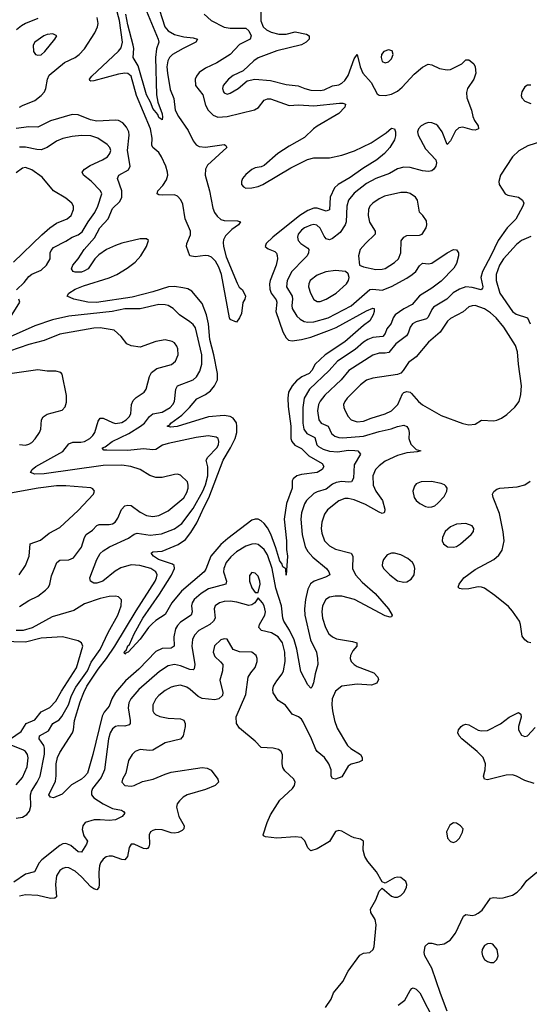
# Model space of a CAD drawing. Header units: inches. Extents: x 1449094 to 1618372, y 389908 to 534307.
# Tile 485 of 494: x 1605352 to 1608639, y 510896 to 517255. Entities that reach past the tile are written whole.
import ezdxf

# ---------------------------------------------------------------- set-up
doc = ezdxf.new("R2010")
doc.units = ezdxf.units.IN
doc.header["$MEASUREMENT"] = 0
doc.layers.add('B6501', color=7, linetype='Continuous')

msp = doc.modelspace()

# ---------------------------------------------------------------- linework, layer by layer
at = {"layer": 'B6501', "color": 5}
for points, elevation in [([(1606236.8, 517370), (1606289, 517209), (1606310, 517183.6), (1606350, 517160.4), (1606410, 517143.6), (1606470, 517138.8), (1606498.5, 517130), (1606487.6, 517110), (1606405.6, 517070), (1606338, 517030), (1606318.1, 517010), (1606307.8, 516990), (1606301.6, 516950), (1606304.7, 516910), (1606323.5, 516803.5), (1606345.7, 516745.7), (1606355.7, 516670), (1606376.3, 516630), (1606439.8, 516539.8), (1606470, 516472), (1606490, 516447.5), (1606510, 516435.4), (1606550, 516431.1), (1606670, 516448.7), (1606682.4, 516442.4), (1606687.2, 516430), (1606563.8, 516316.2), (1606550.6, 516290), (1606548, 516252), (1606575.8, 516150), (1606597.7, 516037.7), (1606609.1, 516009.1), (1606625.4, 515985.4), (1606650, 515965.7), (1606670, 515958.8), (1606756.7, 515956.7), (1606775.8, 515950), (1606762.8, 515930), (1606720.8, 515899.2), (1606680.5, 515859.5), (1606666.9, 515833.1), (1606664.8, 515815.2), (1606666.9, 515790), (1606684.1, 515724.1), (1606753.8, 515553.9), (1606768, 515528), (1606790.2, 515510), (1606808.2, 515470), (1606804.9, 515450), (1606792.3, 515427.7), (1606782, 515358), (1606770, 515328.7), (1606750, 515302), (1606710, 515318), (1606705.1, 515330), (1606653.5, 515610), (1606636.5, 515656.5), (1606615.9, 515695.9), (1606590, 515721.8), (1606570, 515729.9), (1606547.5, 515732.5), (1606483.3, 515723.3), (1606449.5, 515730), (1606428.4, 515790), (1606429.8, 515810), (1606454.5, 515865.5), (1606454.1, 515890), (1606419.9, 515970), (1606403.3, 516063.3), (1606391.6, 516091.6), (1606370, 516115.6), (1606350, 516123.2), (1606270, 516121), (1606250, 516123.5), (1606238.7, 516130), (1606243.8, 516150), (1606275.5, 516184.5), (1606298.6, 516221.4), (1606306.5, 516250), (1606306.2, 516270), (1606294.7, 516310), (1606267.7, 516370), (1606250, 516397.2), (1606211.3, 516430), (1606205.2, 516445.2), (1606207.3, 516490), (1606194.9, 516550), (1606105.9, 516765.9), (1606070, 516889.8), (1606050, 516907.8), (1606030, 516910.8), (1605990, 516904.2), (1605830, 516860.2), (1605810, 516858.9), (1605803.5, 516863.5), (1605802, 516870), (1605816.5, 516890), (1605990, 517051.4), (1606006.1, 517073.9), (1606014.5, 517110), (1605995.8, 517250), (1605974.5, 517330)], 380), ([(1606138.7, 517390), (1606245, 517130), (1606249, 517110), (1606233.9, 517066.1), (1606228.1, 517010), (1606235, 516770), (1606242.3, 516722.3), (1606271.8, 516648.2), (1606274.2, 516625.8), (1606270, 516609), (1606250, 516622.7), (1606242.3, 516642.3), (1606210, 516681.3), (1606197.5, 516717.5), (1606169.9, 516770), (1606116.6, 516956.6), (1606084.8, 517010), (1606087.9, 517070), (1606084.3, 517090), (1606050, 517220.9), (1606037.6, 517290)], 360), ([(1606908, 517348), (1606906.9, 517246.9), (1606923.3, 517210), (1606943.5, 517190), (1606973.9, 517173.9), (1607022.6, 517162.6), (1607070, 517160.6), (1607130, 517176.6), (1607201.3, 517161.3), (1607219.5, 517150), (1607218.5, 517130), (1607200.8, 517110), (1607170, 517092.2), (1607010, 517054.9), (1606890, 517008.7), (1606863.1, 516990), (1606794.4, 516925.6), (1606730, 516893.7), (1606698, 516870), (1606664.6, 516830), (1606661.1, 516810), (1606665.7, 516790), (1606670, 516783), (1606690, 516773.7), (1606710, 516779.6), (1606761.6, 516810), (1606819.4, 516860.6), (1606868.3, 516871.7), (1606970, 516862), (1607070, 516836.6), (1607148.8, 516828.8), (1607190.4, 516810), (1607230, 516800.1), (1607290, 516798.2), (1607317, 516803), (1607370, 516827.4), (1607410, 516835), (1607430, 516844.8), (1607450, 516862.7), (1607470, 516894), (1607510, 517002), (1607530, 517030.7), (1607547.6, 516950), (1607565, 516910), (1607618.6, 516850), (1607657.4, 516777.4), (1607670, 516767.2), (1607710, 516765.8), (1607750, 516774), (1607790, 516794), (1607820.3, 516819.7), (1607895.8, 516904.2), (1607950, 516947.6), (1607987.5, 516967.5), (1608010, 516963.8), (1608059.6, 516939.6), (1608110, 516931.4), (1608130, 516934.3), (1608205.2, 516970), (1608230, 516996.3), (1608250, 516994.9), (1608257.3, 516990), (1608280.5, 516970), (1608290, 516951), (1608293.4, 516910), (1608282, 516870), (1608241.5, 516810), (1608235.1, 516784.9), (1608236.8, 516750), (1608267.1, 516670), (1608274.3, 516630), (1608285, 516605), (1608308.7, 516570), (1608312.7, 516550), (1608290, 516541.7), (1608270, 516543.5), (1608210, 516561.5), (1608184.3, 516555.7), (1608163.2, 516536.8), (1608130, 516473.2), (1608110, 516449.2), (1608076.8, 516530), (1608050, 516569.7), (1608038.4, 516578.4), (1608010, 516589.8), (1607990, 516590.6), (1607970, 516585.5), (1607942.3, 516570), (1607925, 516550), (1607919.2, 516530), (1607921.6, 516510), (1607970, 516421.5), (1608036.4, 516350), (1608040.3, 516330), (1608035.6, 516310), (1608023.1, 516290), (1608010, 516278.5), (1607990, 516273.8), (1607950, 516279.8), (1607870, 516301.5), (1607830, 516303.7), (1607790, 516291.6), (1607738.4, 516261.6), (1607650, 516229.2), (1607590, 516197.6), (1607510, 516135.7), (1607473, 516090), (1607461.4, 516050), (1607458.2, 515950), (1607451.9, 515930), (1607418.7, 515881.3), (1607370, 515841.4), (1607350, 515833.8), (1607330, 515840.9), (1607316.9, 515856.9), (1607290, 515908.5), (1607267.9, 515927.9), (1607250, 515931.6), (1607230, 515927.9), (1607190, 515910.4), (1607170, 515895.6), (1607148.6, 515870), (1607143.5, 515850), (1607147.5, 515830), (1607166.5, 515810), (1607210, 515780.4), (1607217.4, 515770), (1607214.9, 515750), (1607206, 515730), (1607188.1, 515710), (1607106.7, 515630), (1607078.1, 515570), (1607072.9, 515530), (1607109.5, 515470), (1607111.7, 515450), (1607106.6, 515410), (1607110.1, 515390.1), (1607140.7, 515340.7), (1607160.6, 515320.6), (1607187, 515307), (1607210, 515302.2), (1607250, 515304.6), (1607340.9, 515330), (1607490, 515407.5), (1607610, 515512.2), (1607630, 515515.9), (1607690, 515508.9), (1607750, 515531), (1607850, 515586.2), (1607882.9, 515610), (1607907.1, 515630), (1607930, 515664.6), (1607950, 515683.2), (1607990, 515679.4), (1608010, 515683), (1608110, 515749.2), (1608150, 515770.2), (1608170, 515768.5), (1608182.8, 515750), (1608183.2, 515730), (1608170, 515681.2), (1608151.7, 515650), (1608070, 515567.3), (1608010, 515520.9), (1607930, 515472.7), (1607884.2, 515415.8), (1607830, 515388.6), (1607774.8, 515350), (1607761.4, 515330), (1607747.2, 515292.8), (1607721.2, 515258.8), (1607710, 515228.7), (1607694, 515210), (1607630, 515203.2), (1607596.9, 515190), (1607570, 515172.3), (1607515.5, 515124.5), (1607401.7, 515050), (1607347.5, 514990), (1607221.4, 514870), (1607186.4, 514810), (1607177.4, 514750), (1607178.3, 514650), (1607184.8, 514610), (1607203.3, 514583.3), (1607256.4, 514556.4), (1607269.6, 514510), (1607279.5, 514499.5), (1607310, 514481.1), (1607350, 514469.3), (1607405, 514465), (1607470, 514475.1), (1607513.7, 514473.7), (1607533, 514470), (1607550.2, 514450), (1607510, 514379.6), (1607505.4, 514294.6), (1607493.1, 514270), (1607472.6, 514267.4), (1607430, 514272.2), (1607393.4, 514266.6), (1607370, 514254.5), (1607330, 514223.9), (1607270, 514207), (1607250, 514196), (1607202.7, 514150), (1607190, 514128.2), (1607168.9, 514070), (1607165.3, 514030), (1607174.7, 513930), (1607192.6, 513850), (1607210, 513821.1), (1607243.3, 513783.3), (1607330.3, 513710), (1607347, 513690), (1607352, 513670), (1607325.6, 513654.4), (1607250.6, 513629.4), (1607227.2, 513612.8), (1607210, 513578.4), (1607194.7, 513510), (1607189, 513451), (1607190.7, 513409.3), (1607227.2, 513250), (1607266.5, 513170), (1607272.1, 513130), (1607274.7, 513090), (1607258, 513030), (1607248.2, 512971.8), (1607235.5, 512944.5), (1607230, 512938.4), (1607210, 512958.9), (1607165.1, 513045.1), (1607138.8, 513190), (1607122.3, 513250), (1607093.5, 513313.5), (1607056.6, 513370), (1607048.7, 513390), (1607041.9, 513470), (1607004.7, 513584.7), (1606979.6, 513710), (1606950, 513799.8), (1606930, 513834.3), (1606890, 513865), (1606870, 513869.2), (1606850, 513867.2), (1606810, 513854.3), (1606750, 513818.8), (1606713.2, 513786.8), (1606682.8, 513750), (1606668.2, 513711.8), (1606667.2, 513690), (1606687, 513630), (1606682.3, 513610), (1606570, 513578.8), (1606522.2, 513550), (1606477.7, 513510), (1606464.8, 513490), (1606459.8, 513470), (1606464.2, 513430), (1606457.1, 513410), (1606390, 513364.5), (1606370, 513343.8), (1606357.7, 513322.3), (1606346.9, 513270), (1606349.1, 513210), (1606330, 513196.2), (1606270, 513194.3), (1606230, 513175.8), (1606120, 513060), (1606034.8, 512985.2), (1605969.5, 512910), (1605945.3, 512870), (1605930, 512822), (1605896.8, 512783.2), (1605883.4, 512756.6), (1605824.4, 512510), (1605789, 512390), (1605770, 512366.6), (1605750, 512351.1), (1605687.1, 512312.9), (1605626.6, 512253.4), (1605570, 512229.3), (1605550, 512233.2), (1605540.7, 512250), (1605582.4, 512337.6), (1605587.3, 512372.7), (1605587.9, 512450), (1605596.6, 512490), (1605610, 512522.6), (1605693.3, 512650), (1605699.8, 512670), (1605705, 512730), (1605741.6, 512850), (1605765.9, 512910), (1605785.9, 512950), (1605858.5, 513061.5), (1605912.9, 513130), (1605966.5, 513210), (1606102.7, 513437.3), (1606226.4, 513630), (1606234.9, 513650), (1606238.1, 513670), (1606229.8, 513690), (1606198, 513710), (1606126, 513730), (1606070, 513733.5), (1606004, 513716), (1605966.9, 513693.1), (1605887.2, 513630), (1605850, 513615.1), (1605830, 513615.8), (1605809.5, 513630), (1605804.2, 513650), (1605849.8, 513769.8), (1605870, 513808.1), (1605890, 513824.8), (1605930.9, 513850), (1606054, 513906), (1606090, 513932.4), (1606110, 513939.8), (1606193.9, 513926), (1606265.9, 513934.1), (1606350, 513967.6), (1606397.9, 514002.1), (1606470, 514098.6), (1606532.7, 514210), (1606550, 514250.2), (1606566.3, 514310), (1606566.6, 514366.6), (1606554.8, 514410), (1606565.5, 514430), (1606622.7, 514490), (1606633.7, 514510), (1606637.3, 514530), (1606633.1, 514550), (1606619.3, 514559.3), (1606567.2, 514567.2), (1606490, 514557.2), (1606310, 514518.5), (1606273.4, 514506.6), (1606230, 514479.3), (1606210, 514476.2), (1606150, 514482.8), (1606050, 514473), (1605914.7, 514474.7), (1605895.5, 514475.5), (1605885.6, 514485.6), (1605886, 514490), (1605902.9, 514497.1), (1605948.2, 514530), (1606056.8, 514583.2), (1606131.7, 514630), (1606157.1, 514650), (1606190, 514692.7), (1606210, 514708.8), (1606270, 514720.7), (1606322.2, 514750), (1606340.2, 514770), (1606350.6, 514790), (1606358.6, 514870), (1606369.8, 514890), (1606470.7, 514929.3), (1606492, 514948), (1606513.9, 514986.1), (1606527, 515030), (1606527.3, 515090), (1606485.1, 515265.1), (1606470, 515286.8), (1606450, 515304.6), (1606383, 515350), (1606341.1, 515390), (1606310, 515408.9), (1606290, 515414.5), (1606250, 515415.7), (1606130, 515387.3), (1606030, 515388.1), (1605949, 515371), (1605670, 515340.2), (1605563.7, 515316.3), (1605450, 515279), (1605290, 515207.3)], 440), ([(1606541, 517290), (1606586.3, 517250), (1606670, 517206), (1606710, 517200.9), (1606810, 517200.5), (1606830, 517182.2), (1606846, 517150), (1606839.6, 517130), (1606770, 517094.8), (1606710.7, 517029.3), (1606624.5, 516975.5), (1606550, 516941.9), (1606510, 516913.3), (1606492.1, 516890), (1606484.2, 516870), (1606486.9, 516830), (1606532.9, 516770), (1606550, 516703.7), (1606567.5, 516670), (1606599.2, 516639.3), (1606630, 516625.5), (1606690, 516629.6), (1606866.4, 516673.6), (1606891.5, 516688.5), (1606930, 516734.6), (1606950, 516744.5), (1606970, 516743.6), (1607090, 516700.1), (1607150, 516704.3), (1607250, 516699.4), (1607415.5, 516715.5), (1607435.8, 516715.8), (1607454.4, 516710), (1607450.3, 516690), (1607411.3, 516650), (1607270, 516567.2), (1607246.3, 516550), (1607190, 516494.6), (1607090, 516439.4), (1607017.8, 516390), (1606930, 516312.6), (1606910, 516304.4), (1606870, 516298.2), (1606850, 516288.4), (1606810, 516254.3), (1606790.3, 516230), (1606783.6, 516210), (1606783.1, 516190), (1606794.9, 516174.9), (1606810, 516167.2), (1606848.4, 516168.4), (1606890, 516178.8), (1606919.6, 516190), (1607100.7, 516299.3), (1607208.3, 516351.7), (1607250, 516363.3), (1607350, 516363.9), (1607430, 516380.1), (1607511.9, 516408.1), (1607619.3, 516460.7), (1607716.4, 516523.6), (1607750, 516554.4), (1607770, 516551), (1607775.3, 516530), (1607775.9, 516504.1), (1607770, 516479.3), (1607740.3, 516430), (1607705.8, 516390), (1607656.2, 516350), (1607565.4, 516294.6), (1607483.7, 516236.4), (1607405.4, 516190), (1607382.8, 516170), (1607354.7, 516110), (1607350, 516027.8), (1607330, 516019.4), (1607270, 516039), (1607250, 516038.2), (1607210, 516023.4), (1607159.5, 515990), (1606984.5, 515850), (1606941.1, 515810), (1606934.4, 515790), (1606954.4, 515774.4), (1606997.8, 515757.8), (1607007.8, 515747.8), (1607012.9, 515732.9), (1607014.1, 515710), (1607005.9, 515670), (1606968, 515570), (1606963.9, 515550), (1606965.2, 515514.8), (1606973.8, 515490), (1607006.3, 515446.3), (1607010.1, 515430), (1607003.6, 515370), (1607050, 515238.4), (1607070, 515199.5), (1607086, 515186), (1607110, 515180.9), (1607169, 515189), (1607230, 515205.5), (1607351, 515249), (1607393.3, 515266.7), (1607590, 515374.4), (1607630, 515392.3), (1607638.8, 515390), (1607639, 515370), (1607632.7, 515350), (1607611.7, 515310), (1607570, 515280.2), (1607450, 515175), (1607323.5, 515090), (1607257, 515030), (1607236.1, 514990), (1607218.5, 514970), (1607172.2, 514947.8), (1607137.8, 514922.2), (1607108.8, 514890), (1607086.7, 514850), (1607081.4, 514810), (1607083.3, 514756.7), (1607100.5, 514630), (1607101.2, 514550), (1607107.1, 514530), (1607127.8, 514507.8), (1607170, 514486.5), (1607218.1, 514438.1), (1607303.5, 514390), (1607314, 514370), (1607302.8, 514350), (1607270, 514331.3), (1607170, 514318.5), (1607140.3, 514310), (1607115.2, 514290), (1607110, 514277), (1607108.7, 514230), (1607072.7, 514130), (1607057.4, 514030), (1607073.6, 513890), (1607073.9, 513833.9), (1607079.7, 513790), (1607070, 513668), (1607069.5, 513709.5), (1607050, 513720.9), (1607042.1, 513742.1), (1607030, 513758.3), (1607004.3, 513844.3), (1606971.8, 513931.8), (1606950, 513972.8), (1606930, 514001.2), (1606910, 514018.9), (1606890, 514028.9), (1606870, 514029.8), (1606850, 514023.5), (1606694.4, 513905.6), (1606650, 513866.4), (1606584.8, 513790), (1606553.4, 513706.6), (1606542.6, 513690), (1606395.9, 513564.1), (1606333, 513490), (1606290, 513413.7), (1606230, 513376.1), (1606205.5, 513354.5), (1606182.8, 513330), (1606130, 513254.7), (1606051.7, 513170), (1606035.1, 513164.9), (1606030, 513157.2), (1606026.8, 513166.8), (1606030, 513176.4), (1606038.5, 513181.5), (1606050, 513211.3), (1606060.9, 513219.1), (1606090, 513288.5), (1606146, 513390), (1606254.6, 513545.4), (1606331.4, 513668.6), (1606350.7, 513710), (1606347.5, 513730), (1606338.5, 513738.5), (1606247.7, 513770), (1606216, 513790), (1606200.5, 513810), (1606210, 513817.7), (1606270, 513823.2), (1606375, 513865), (1606421, 513899), (1606455.9, 513944.1), (1606494.6, 514005.4), (1606541.5, 514110), (1606572.8, 514167.2), (1606663.9, 514410), (1606712.3, 514490), (1606741.1, 514550), (1606752.2, 514590), (1606753.5, 514630), (1606750, 514651.2), (1606730, 514681.1), (1606710, 514691.9), (1606670, 514698), (1606570, 514689.4), (1606368.4, 514628.4), (1606324.5, 514624.5), (1606302.9, 514630), (1606321, 514639), (1606327.6, 514650), (1606398.2, 514701.8), (1606446.5, 514750), (1606493.6, 514806.4), (1606550, 514834.8), (1606582.3, 514857.7), (1606607.9, 514890), (1606627.2, 514930), (1606628.1, 514970), (1606604.5, 515090), (1606578.3, 515190), (1606570.5, 515290.5), (1606557.4, 515350), (1606530, 515422.8), (1606462.3, 515502.3), (1606436.4, 515516.4), (1606403.9, 515523.9), (1606350, 515532.1), (1606310.8, 515530.8), (1606210, 515498.4), (1606076.6, 515463.4), (1605848.2, 515428.2), (1605790.7, 515430.7), (1605701.2, 515450), (1605658, 515470), (1605669.6, 515490), (1605710, 515514.4), (1605763.4, 515536.6), (1605930, 515587.3), (1605978.9, 515610), (1606045.8, 515650), (1606097, 515690), (1606133.4, 515730), (1606170.7, 515790), (1606183.6, 515830), (1606170, 515840.5), (1606130, 515839.4), (1606010, 515811.4), (1605970, 515797.8), (1605911.1, 515770), (1605862.8, 515737.2), (1605836.8, 515710), (1605792.8, 515647.2), (1605770, 515632.9), (1605750, 515625.6), (1605710, 515623.9), (1605697, 515630), (1605687, 515647), (1605694, 515670), (1605729.9, 515710.1), (1605768.5, 515770), (1605834.6, 515845.4), (1605868.3, 515911.7), (1605921.6, 515970), (1605950, 516034.8), (1605998.1, 516081.9), (1606011.4, 516108.6), (1606010.8, 516150), (1605981.9, 516230), (1605991.8, 516250), (1606053.7, 516286.3), (1606064.1, 516310), (1606048.2, 516410), (1606057.5, 516510), (1606055.5, 516530), (1606041.9, 516561.9), (1606017.8, 516590), (1605990, 516603.7), (1605970, 516605.7), (1605850, 516599.5), (1605809.2, 516609.2), (1605730, 516640.2), (1605690, 516642.8), (1605550, 516601.6), (1605470, 516561), (1605410, 516563.9), (1605330, 516553.3)], 420), ([(1605470, 517263.8), (1605390, 517231), (1605364.2, 517215.7), (1605330.9, 517189.1)], 420), ([(1605350.5, 516689.5), (1605370, 516701.6), (1605450, 516732.7), (1605490, 516765.3), (1605511, 516790), (1605521.1, 516810), (1605530.5, 516870), (1605542.9, 516897.1), (1605640.8, 516979.2), (1605709.7, 517010), (1605735.7, 517030), (1605770, 517067.6), (1605835.9, 517170), (1605854.4, 517210), (1605857.9, 517230), (1605850.9, 517270)], 420), ([(1608650, 516832.7), (1608627.5, 516832.5), (1608610, 516822), (1608591, 516790), (1608586.4, 516766.4), (1608591, 516750), (1608611.3, 516730), (1608650, 516714)], 460), ([(1608784, 516490), (1608630, 516439.9), (1608571, 516409), (1608531.1, 516370), (1608452.9, 516250), (1608443.1, 516210), (1608446, 516190), (1608484, 516130), (1608500.9, 516120.9), (1608570, 516108.3), (1608596, 516090), (1608603.2, 516070), (1608598, 516050), (1608552.4, 515967.6), (1608496.1, 515910), (1608437.8, 515830), (1608391.8, 515730), (1608337.4, 515630), (1608327.6, 515590), (1608339.7, 515530), (1608337.8, 515522.2), (1608328.8, 515511.2), (1608270, 515526.2), (1608230, 515529.9), (1608190, 515514.9), (1608148.1, 515491.9), (1608107.3, 515450), (1608022.3, 515397.7), (1608010, 515383.1), (1607987, 515333), (1607976.6, 515323.4), (1607910, 515303.8), (1607886.4, 515290), (1607871.6, 515270), (1607858.3, 515230), (1607847.2, 515212.8), (1607778.6, 515161.4), (1607733.6, 515106.4), (1607710, 515101.4), (1607670, 515101.6), (1607630, 515088.5), (1607475, 514990), (1607425, 514930), (1607319.4, 514830), (1607290, 514791.7), (1607279.8, 514770), (1607272.1, 514730), (1607281.3, 514670), (1607297.4, 514650), (1607341.1, 514630), (1607362.4, 514582.4), (1607384.6, 514564.6), (1607410, 514556.8), (1607435.5, 514555.5), (1607570, 514565.5), (1607670, 514595.7), (1607747.4, 514612.6), (1607790, 514628.6), (1607830, 514636.2), (1607850, 514627), (1607860.2, 514610), (1607864.7, 514590), (1607861.9, 514550), (1607874.4, 514514.4), (1607910, 514480.4), (1607938.8, 514470), (1607916.7, 514463.3), (1607850, 514457), (1607790, 514439.9), (1607710, 514403.5), (1607670, 514374), (1607648.2, 514350), (1607630.2, 514309.8), (1607631.8, 514250), (1607649.3, 514210), (1607692.6, 514150), (1607706.9, 514093.1), (1607705.5, 514074.5), (1607701, 514070), (1607690, 514066.3), (1607670, 514075.1), (1607583.2, 514123.2), (1607510, 514153.4), (1607470, 514162.9), (1607450, 514162.5), (1607410, 514148.5), (1607338.2, 514090), (1607319.1, 514060.9), (1607302, 514010), (1607297.6, 513970), (1607300, 513940), (1607318.8, 513890), (1607350, 513858.2), (1607390, 513835.2), (1607489.3, 513809.3), (1607500.2, 513790), (1607499, 513710), (1607517.7, 513670), (1607561.9, 513621.9), (1607645.4, 513550), (1607730.3, 513450), (1607755.5, 513410), (1607750, 513399), (1607742.8, 513397.2), (1607710, 513404.2), (1607511.7, 513511.7), (1607430, 513532.3), (1607387.1, 513533), (1607350, 513524.8), (1607327.3, 513510), (1607304.4, 513470), (1607300.1, 513430), (1607305, 513390), (1607323.7, 513330), (1607345.8, 513290), (1607370, 513269.3), (1607396.3, 513256.3), (1607499.8, 513239.8), (1607527.7, 513230), (1607526.7, 513210), (1607501.5, 513178.5), (1607485.8, 513150), (1607482.8, 513130), (1607490.3, 513110), (1607508.8, 513090), (1607530, 513077.2), (1607636.7, 513036.7), (1607662, 513010), (1607666.4, 512993.6), (1607656, 512970), (1607622, 512958), (1607530, 512963.9), (1607430, 512950.8), (1607390, 512918), (1607366.8, 512870), (1607364.6, 512830), (1607370, 512790.8), (1607381.9, 512730), (1607399.6, 512679.6), (1607467.6, 512567.6), (1607488.8, 512548.8), (1607550.3, 512510), (1607562, 512490), (1607560.5, 512470), (1607540.2, 512459.8), (1607490, 512446.2), (1607470, 512434.3), (1607430, 512366), (1607390, 512351.2), (1607370, 512354.5), (1607361.7, 512370), (1607361.1, 512410), (1607346.9, 512450), (1607317.3, 512490), (1607269.9, 512529.9), (1607261.7, 512541.7), (1607234.5, 512610), (1607181.5, 512721.5), (1607170, 512737.2), (1607150, 512751.9), (1607109.6, 512770), (1607067.3, 512827.3), (1607018.3, 512858.3), (1606987.2, 512907.2), (1606984.5, 512930), (1606989.9, 512950), (1607010, 512984.5), (1607045.5, 513030), (1607054.8, 513050), (1607065, 513110), (1607063.4, 513170), (1607046.5, 513230), (1607019.3, 513270), (1606976, 513296), (1606911.2, 513311.2), (1606894.6, 513330), (1606899.8, 513350), (1606933.6, 513410), (1606936.8, 513430), (1606930, 513469.3), (1606918.3, 513490), (1606890, 513522), (1606868.4, 513490), (1606850, 513476.9), (1606830, 513472.8), (1606753.1, 513493.1), (1606710, 513499), (1606670, 513497.9), (1606641.3, 513490), (1606613.8, 513470), (1606605.6, 513450), (1606613, 513390), (1606603.2, 513370), (1606578.8, 513350), (1606508.3, 513310), (1606480.1, 513279.9), (1606466.7, 513253.3), (1606462.3, 513210), (1606482.5, 513090), (1606477.9, 513062.1), (1606470, 513056.4), (1606450, 513059.2), (1606390, 513083.1), (1606350, 513089.9), (1606310, 513081.2), (1606254.4, 513045.6), (1606120.2, 512930), (1606068.8, 512870), (1606056.7, 512843.3), (1606050.8, 512810), (1606064.3, 512730), (1606063.8, 512710), (1606058.1, 512701.9), (1606030, 512692.5), (1605990, 512693.9), (1605970, 512689.8), (1605950, 512675.3), (1605935.3, 512650), (1605925.2, 512610), (1605899.8, 512410), (1605878.1, 512361.9), (1605822.5, 512290), (1605814.6, 512270), (1605816.1, 512250), (1605830.2, 512230), (1605890, 512190.6), (1605950, 512161.2), (1606009.1, 512149.1), (1606022, 512142), (1606030.5, 512130), (1606012, 512110), (1605970, 512088.1), (1605930, 512082.5), (1605870, 512088.7), (1605832.3, 512087.7), (1605774.9, 512070), (1605758.4, 512050), (1605754.5, 512025.5), (1605765, 511985), (1605789, 511950), (1605783.2, 511930), (1605750, 511879.7), (1605730, 511880.8), (1605681.2, 511921.2), (1605650, 511935.4), (1605630, 511933.3), (1605610, 511922.6), (1605495.4, 511830), (1605477.8, 511810), (1605447.1, 511752.9), (1605390, 511736.1), (1605315.1, 511684.9)], 460), ([(1605331.6, 515510), (1605381.6, 515558.4), (1605410, 515596.3), (1605430, 515610.9), (1605490, 515638.4), (1605525.8, 515670), (1605548.2, 515710), (1605549.1, 515750), (1605554.6, 515765.4), (1605570, 515783.5), (1605650, 515823.8), (1605690.4, 515849.6), (1605730, 515866), (1605755.1, 515884.9), (1605794.1, 515950), (1605837.4, 516010), (1605856.2, 516050), (1605880.9, 516130), (1605872.4, 516150), (1605813.3, 516213.3), (1605764.4, 516250), (1605755.6, 516270), (1605769.8, 516290), (1605806.3, 516313.7), (1605885.6, 516350), (1605917.6, 516370), (1605934.3, 516390), (1605938.9, 516410), (1605934.3, 516430), (1605915.6, 516450), (1605855.6, 516490), (1605810, 516504.2), (1605750, 516507.6), (1605690, 516501.7), (1605630, 516488.2), (1605590, 516469.8), (1605530, 516430.5), (1605490, 516415.5), (1605463.4, 516416.6), (1605390, 516432.7), (1605350, 516431.3)], 440), ([(1605311.6, 515690), (1605495.3, 515864.7), (1605547.1, 515910), (1605590, 515940.2), (1605658.4, 515970), (1605684.4, 515990), (1605699.8, 516030), (1605699.7, 516050), (1605688.3, 516070), (1605650, 516102.7), (1605569.3, 516149.3), (1605497.6, 516237.6), (1605430, 516285.8), (1605390, 516299.8), (1605370, 516297.3), (1605330, 516266.4)], 460), ([(1608650, 515854.6), (1608590, 515829.9), (1608555.8, 515804.2), (1608472.2, 515710), (1608446.2, 515670), (1608425.5, 515610), (1608426.2, 515570), (1608448.8, 515490), (1608530, 515370.9), (1608554.1, 515354.1), (1608628.4, 515330), (1608644, 515290)], 480), ([(1605282.8, 515317.2), (1605353.2, 515430), (1605347, 515450)], 440), ([(1605350, 513464.5), (1605410, 513505), (1605470, 513532.8), (1605519.2, 513570), (1605536.8, 513590), (1605546.2, 513610), (1605556.9, 513663.1), (1605591.1, 513750), (1605610, 513765.5), (1605670, 513766), (1605699.2, 513780.7), (1605751.7, 513848.3), (1605769.9, 513910.1), (1605781.5, 513930), (1605820.8, 513959.2), (1605850, 513989.1), (1605864.2, 513995.8), (1605930, 513995.2), (1605950, 513999.6), (1605967.6, 514010), (1605984.9, 514035.1), (1606008.2, 514091.8), (1606030, 514115), (1606050, 514120.6), (1606070, 514117.5), (1606130, 514074.2), (1606170, 514052.3), (1606210, 514046.7), (1606250, 514052.1), (1606310, 514082.8), (1606410, 514167.5), (1606430, 514201.3), (1606438.2, 514230), (1606439.8, 514250), (1606434.5, 514270), (1606390, 514312.8), (1606370, 514319.7), (1606350, 514318.9), (1606270, 514298.4), (1606230, 514299.3), (1606191.4, 514311.4), (1606129.5, 514350), (1606068.6, 514368.6), (1606010, 514379), (1605890, 514376.7), (1605510, 514321.8), (1605450, 514319.4), (1605422.4, 514330), (1605432.6, 514350), (1605456.8, 514370), (1605630, 514466.2), (1605670, 514517), (1605693.9, 514526.1), (1605746.1, 514526.1), (1605770, 514530.8), (1605803.8, 514550), (1605824.8, 514570), (1605837.7, 514590), (1605858.3, 514661.7), (1605870, 514682.6), (1605890, 514682.2), (1605950, 514652.7), (1605970, 514647.4), (1606010, 514653.2), (1606037.8, 514670), (1606057.7, 514690), (1606068.1, 514710), (1606074, 514770), (1606083.9, 514796.1), (1606104.3, 514815.7), (1606154.7, 514850), (1606168.3, 514870), (1606188.5, 514950), (1606202.5, 514977.5), (1606237.1, 515002.9), (1606331.6, 515028.4), (1606357.6, 515050), (1606374.3, 515090), (1606372.6, 515130), (1606366.1, 515146.1), (1606350, 515167.3), (1606336.2, 515176.2), (1606290, 515187.2), (1606230, 515177.7), (1606130, 515140.5), (1606070, 515148), (1606042.2, 515162.2), (1606007.3, 515210), (1605962, 515250), (1605870, 515264.5), (1605830, 515262.5), (1605610, 515224.2), (1605510, 515182.4), (1605410, 515158.2), (1605286.3, 515113.7)], 460), ([(1605350, 514510.9), (1605390, 514508.4), (1605410, 514513.4), (1605430, 514525.5), (1605452.4, 514547.6), (1605480.7, 514590), (1605488, 514610), (1605491.7, 514670), (1605502.4, 514690), (1605530, 514707.6), (1605626.6, 514733.4), (1605645.1, 514754.9), (1605654, 514786), (1605652.9, 514827.1), (1605626.8, 514966.8), (1605616.6, 514976.6), (1605585.4, 514985.4), (1605530, 514985.6), (1605470, 514994.3), (1605273.3, 514966.7)], 480), ([(1605349.3, 513670.7), (1605390.4, 513729.6), (1605413.8, 513790), (1605419.7, 513870), (1605487.2, 513892.8), (1605541.3, 513938.7), (1605610, 513974.9), (1605730, 514084.4), (1605827.6, 514190), (1605834, 514210), (1605824.4, 514224.4), (1605810, 514232.3), (1605650, 514244.7), (1605590, 514243.7), (1605470.8, 514230), (1605270, 514193.1)], 480), ([(1608649.8, 513229.8), (1608630, 513235.4), (1608609.8, 513249.8), (1608593.1, 513273.1), (1608583.1, 513350), (1608575.4, 513370), (1608530, 513436.2), (1608504.7, 513464.7), (1608417, 513537), (1608350, 513582.9), (1608330, 513591.2), (1608310, 513592.8), (1608250, 513579.6), (1608210, 513577), (1608190, 513581.2), (1608181.2, 513590), (1608186, 513610), (1608218, 513650), (1608290, 513704.9), (1608411.6, 513770), (1608442.7, 513797.3), (1608464, 513830), (1608476.8, 513890), (1608471.7, 513948.3), (1608446.5, 514066.5), (1608406, 514170), (1608402, 514190), (1608411.5, 514208.5), (1608430, 514223), (1608449.7, 514230.2), (1608561, 514239), (1608610, 514252.2), (1608645.1, 514274.9)], 460), ([(1605330, 512099.3), (1605370, 512106), (1605397.9, 512122.1), (1605415.9, 512144.1), (1605424.2, 512175.8), (1605420.9, 512250), (1605427.7, 512272.3), (1605464.7, 512330), (1605484.3, 512370), (1605510.9, 512510.9), (1605512.5, 512550), (1605508.1, 512568.1), (1605477.6, 512610), (1605479.7, 512630), (1605537.4, 512662.6), (1605566.6, 512710), (1605606, 512734), (1605624.3, 512755.7), (1605665.9, 512830), (1605685.9, 512890), (1605714.9, 512945.1), (1605789.9, 513050), (1605814, 513106), (1605870, 513187.8), (1605921.8, 513298.2), (1605984.2, 513410), (1606006.2, 513470), (1606008.6, 513508.6), (1605990, 513526.9), (1605970, 513531.7), (1605930, 513530.6), (1605870, 513517.6), (1605770, 513483.4), (1605701.3, 513438.7), (1605562.2, 513397.8), (1605432.7, 513327.3), (1605374.9, 513310), (1605330, 513310.9)], 460), ([(1605291.8, 512610), (1605361.7, 512658.3), (1605394.6, 512710), (1605450, 512733.4), (1605490, 512784.2), (1605547.1, 512812.9), (1605585.9, 512854.1), (1605621.7, 512918.3), (1605718.4, 513070), (1605758.8, 513210), (1605751.5, 513231.5), (1605730, 513244.8), (1605628.5, 513268.5), (1605490, 513259.9), (1605390, 513235.2), (1605158.9, 513241.1)], 480), ([(1607324.6, 510875.4), (1607360.7, 510930), (1607376.3, 510970), (1607435.8, 511044.2), (1607471.6, 511110), (1607545.6, 511214.4), (1607570, 511227), (1607610, 511230.3), (1607631.9, 511250), (1607639.3, 511270), (1607651.5, 511410), (1607644.2, 511444.2), (1607616.9, 511490), (1607614.3, 511510), (1607648.6, 511570), (1607670, 511626), (1607690, 511646), (1607750, 511593.7), (1607770, 511587.4), (1607790, 511588.9), (1607810, 511598.7), (1607830, 511618), (1607847.8, 511650), (1607849.6, 511670), (1607843.7, 511690), (1607810, 511716.2), (1607790, 511718.4), (1607770, 511714), (1607710, 511679), (1607690, 511688), (1607652.6, 511752.6), (1607598.2, 511818.2), (1607578.9, 511850), (1607568.1, 511891.9), (1607569, 511950), (1607550, 511962.7), (1607510, 511971.3), (1607490, 511980.5), (1607430, 512013.6), (1607410, 512018.4), (1607390, 512011.6), (1607351.3, 511948.7), (1607270, 511900.4), (1607230, 511887.8), (1607210, 511906), (1607191.1, 511951.1), (1607170, 511974), (1607130, 511978.9), (1607009.9, 511969.9), (1606938.4, 511978.4), (1606925.1, 511985.1), (1606922.9, 511990), (1606948.7, 512070), (1606970, 512120.5), (1607030, 512214.4), (1607112, 512290), (1607124.5, 512310), (1607129.5, 512330), (1607120.7, 512350), (1607063.3, 512403.3), (1607050, 512425.2), (1607045.7, 512450), (1607047.7, 512507.7), (1607039.3, 512530), (1607022, 512542), (1606988, 512550), (1606910, 512555.1), (1606870, 512596), (1606770, 512680.7), (1606751.3, 512710), (1606747.7, 512752.3), (1606810, 512897.3), (1606825.4, 513010), (1606842, 513038), (1606870, 513070.8), (1606883, 513110), (1606884.2, 513130), (1606878.4, 513150), (1606850, 513169.6), (1606770, 513173.3), (1606730, 513187.3), (1606690, 513254.5), (1606670, 513256.3), (1606650, 513249.6), (1606609.4, 513210.6), (1606599.6, 513170), (1606610, 513141.6), (1606648.1, 513108.1), (1606661.3, 513090), (1606660.8, 513050), (1606643.2, 512990), (1606662.6, 512910), (1606660.4, 512890), (1606637.3, 512870), (1606610, 512863.1), (1606530, 512871.9), (1606503.5, 512883.5), (1606452.1, 512930), (1606430, 512944.1), (1606390, 512956.5), (1606351.8, 512951.8), (1606330, 512943.7), (1606290, 512922), (1606250, 512891.7), (1606230.1, 512869.9), (1606211.3, 512830), (1606211.2, 512791.2), (1606218, 512778), (1606227.6, 512767.6), (1606255.9, 512755.9), (1606310, 512745.2), (1606390, 512739.6), (1606411.3, 512731.3), (1606420.3, 512710), (1606420.3, 512690), (1606406.7, 512630), (1606390, 512608), (1606290, 512585.3), (1606210, 512538.7), (1606190, 512535.5), (1606130, 512542.2), (1606097.6, 512530), (1606076.9, 512510), (1606054.3, 512470), (1606036, 512390), (1606014.6, 512350), (1606010.4, 512330), (1606030.3, 512310.3), (1606070, 512306.2), (1606090, 512310.3), (1606144.1, 512335.9), (1606212.7, 512350), (1606290, 512383.6), (1606330, 512396), (1606530, 512426), (1606562, 512422), (1606587.8, 512407.7), (1606630.4, 512350), (1606634.9, 512330), (1606613.4, 512310), (1606550, 512282.9), (1606433.1, 512250), (1606406.7, 512233.3), (1606382, 512210), (1606368.4, 512190), (1606362.6, 512170), (1606378.2, 512110), (1606413.4, 512050), (1606410.4, 512030), (1606400.6, 512019.4), (1606374.8, 512005.2), (1606350, 512000.9), (1606330, 512002.8), (1606270, 512022.5), (1606230, 512024.5), (1606210, 512019.8), (1606195.8, 512010), (1606186.7, 511990), (1606188.9, 511930), (1606185.8, 511914.1), (1606177.1, 511902.9), (1606170, 511899.7), (1606150, 511902.3), (1606090, 511931.1), (1606070.4, 511929.6), (1606058.7, 511910), (1606047.6, 511850), (1606031, 511829), (1606010, 511831.8), (1605950, 511852.2), (1605930, 511853.2), (1605910, 511847.8), (1605890, 511834.5), (1605873, 511810), (1605866.6, 511790), (1605862.4, 511750), (1605865.4, 511670), (1605861.7, 511650), (1605850, 511636.3), (1605830, 511641.2), (1605810, 511654.6), (1605750, 511719.9), (1605710, 511756.1), (1605670, 511777.3), (1605650, 511779.3), (1605630, 511774), (1605610, 511759.7), (1605590, 511727), (1605582, 511670), (1605590.2, 511590), (1605579.1, 511580.9), (1605550, 511580.3), (1605470, 511598.3), (1605390, 511604.1), (1605350, 511594.5)], 480), ([(1608670, 512323.1), (1608610, 512340.7), (1608556.9, 512370), (1608530, 512378.2), (1608490, 512376.8), (1608370, 512345.7), (1608349.7, 512349.7), (1608342.9, 512370), (1608354.3, 512410), (1608356.9, 512450), (1608340.7, 512490), (1608303.6, 512530), (1608205.1, 512610), (1608187, 512630), (1608178, 512650), (1608182.7, 512670), (1608199.3, 512690), (1608210, 512699.1), (1608230, 512704.9), (1608250, 512700.5), (1608310, 512666.7), (1608330, 512662.6), (1608370, 512665.3), (1608453.1, 512706.9), (1608510, 512750.4), (1608570, 512781), (1608584.7, 512770), (1608586.8, 512750), (1608570.4, 512690), (1608570.4, 512670), (1608590, 512635.5), (1608610, 512626.4), (1608628, 512630), (1608676.6, 512683.4)], 460), ([(1605330, 512314.2), (1605370, 512361.3), (1605399.6, 512430), (1605407.1, 512487.1), (1605402.9, 512510), (1605388.9, 512528.9), (1605376.7, 512536.7), (1605296, 512570)], 480), ([(1608110, 510852.3), (1608066.1, 510966.1), (1608011.3, 511130), (1607964.7, 511210), (1607961.1, 511230), (1607967.9, 511272), (1607990, 511290.2), (1608011.2, 511291.2), (1608050, 511279.5), (1608090, 511287.7), (1608129.7, 511310.3), (1608163.3, 511356.7), (1608214.2, 511465.8), (1608230, 511475.5), (1608270, 511470.3), (1608290, 511473.7), (1608310, 511484.4), (1608334.6, 511505.4), (1608390, 511581.6), (1608410, 511586), (1608450, 511581.3), (1608470, 511584.4), (1608530, 511602), (1608560.4, 511619.6), (1608590, 511648), (1608623.1, 511696.9), (1608687.6, 511750)], 460), ([(1607793.2, 510890), (1607836.2, 510923.8), (1607870, 510986), (1607882, 510998), (1607890, 511002), (1607910, 510994.4), (1607933.1, 510970), (1608030, 510780.3)], 460)]:
    msp.add_lwpolyline(points, dxfattribs=dict(at, elevation=elevation))
for points, elevation in [([(1605564.8, 517164.8), (1605530, 517159.1), (1605508.4, 517150), (1605450, 517109.5), (1605438.9, 517090), (1605440.9, 517050), (1605454.8, 517030), (1605470, 517025.3), (1605490, 517029.2), (1605515.1, 517050), (1605579.5, 517130), (1605591.8, 517151.8)], 440), ([(1607730, 517061.3), (1607700.5, 517050), (1607686, 517030), (1607683.1, 517010), (1607690, 516986), (1607710, 516977.6), (1607730, 516983.7), (1607750, 517003), (1607761.6, 517030), (1607754, 517054)], 460), ([(1607810, 516138.8), (1607705.4, 516114.6), (1607670, 516098.4), (1607630, 516070.6), (1607611, 516050), (1607601, 516030), (1607599.3, 515990), (1607608.5, 515948.5), (1607644.9, 515890), (1607644.9, 515870), (1607582, 515810), (1607547.4, 515770), (1607537.4, 515730), (1607544.9, 515670), (1607570, 515658.7), (1607650, 515642.6), (1607690, 515643.2), (1607710, 515649.3), (1607770, 515686.2), (1607795.8, 515710), (1607809.8, 515750), (1607813.6, 515826.4), (1607829.3, 515850), (1607850, 515860.4), (1607930, 515863.1), (1607949, 515870), (1607974, 515910), (1607978, 515930), (1607976.2, 515956.2), (1607953.2, 515990), (1607931.7, 516011.7), (1607917.2, 516090), (1607904.4, 516110), (1607870, 516133.3), (1607850, 516138.6)], 460), ([(1607390, 515635.1), (1607325.9, 515625.9), (1607270, 515604.4), (1607226.4, 515570), (1607217.5, 515550), (1607215.6, 515530), (1607227.6, 515490), (1607250, 515448.9), (1607270, 515434.9), (1607290, 515434.2), (1607330, 515449.4), (1607394.2, 515490), (1607461.1, 515550), (1607473.5, 515570), (1607476.4, 515590), (1607470, 515613.2), (1607453.2, 515630)], 460), ([(1608291.2, 515408.8), (1608270, 515407.8), (1608250, 515399.8), (1608211.8, 515368.2), (1608130, 515325.5), (1608112.2, 515307.8), (1608063.9, 515236.1), (1607990, 515171.9), (1607910, 515077.7), (1607859.1, 515040.9), (1607826.7, 514990), (1607810, 514972.5), (1607790, 514963.2), (1607630, 514939.5), (1607590, 514927.3), (1607550, 514896.8), (1607463.9, 514810), (1607449.1, 514790), (1607441.5, 514770), (1607443.2, 514750), (1607452.3, 514730), (1607471.6, 514691.6), (1607490, 514670.3), (1607530, 514658.7), (1607570, 514662.2), (1607618.2, 514681.8), (1607710, 514709.5), (1607750, 514730.1), (1607790.6, 514770), (1607822, 514838), (1607830, 514847.4), (1607850, 514854), (1607870, 514849.1), (1607880.3, 514840.3), (1607923.8, 514790), (1607950, 514767), (1608070, 514698.6), (1608210, 514646.5), (1608250, 514638.8), (1608290, 514643.5), (1608332, 514668), (1608410, 514664.9), (1608430, 514668), (1608459.1, 514680.9), (1608494.8, 514705.2), (1608547, 514753), (1608574, 514790), (1608584.9, 514835.1), (1608588.5, 514890), (1608569.1, 515030), (1608564.1, 515110), (1608550.7, 515150.7), (1608475.7, 515270), (1608425.8, 515330), (1608390, 515361.3), (1608350, 515388.3)], 480), ([(1608007.9, 514272.1), (1607942, 514270), (1607910, 514257), (1607898, 514242), (1607888.4, 514210), (1607897.1, 514170), (1607910, 514150.7), (1607934, 514130), (1607970, 514110.4), (1607990, 514106.4), (1608010, 514108.5), (1608030, 514116.4), (1608050, 514132), (1608090, 514175.8), (1608108.3, 514210), (1608109.7, 514230), (1608101.8, 514241.8), (1608091.4, 514251.4), (1608070, 514259.2)], 480), ([(1608230, 514000.5), (1608170, 513997.4), (1608130, 513980.5), (1608095.8, 513950), (1608078.5, 513910), (1608078.3, 513890), (1608085.7, 513870), (1608111.4, 513851.4), (1608150, 513848.1), (1608170, 513854), (1608196.3, 513870), (1608265.1, 513930), (1608279.5, 513950), (1608282, 513970), (1608270, 513986)], 480), ([(1607750.3, 513809.7), (1607721.6, 513798.4), (1607698.7, 513770), (1607691.8, 513750), (1607690.3, 513730), (1607698.7, 513710), (1607738.7, 513670), (1607790, 513631.5), (1607830, 513622.8), (1607850, 513625.8), (1607877.9, 513642.1), (1607895.6, 513670), (1607900.4, 513710), (1607896, 513730), (1607885.1, 513750), (1607855.7, 513775.7), (1607810, 513799.8), (1607770.3, 513809.7)], 480), ([(1606850, 513684.5), (1606834.2, 513665.8), (1606834.6, 513630), (1606850, 513585.5), (1606870, 513556.3), (1606890, 513556), (1606902.7, 513610), (1606902, 513630), (1606890, 513660.7), (1606881.6, 513670), (1606870, 513680.5)], 460), ([(1608150, 512069), (1608126, 512054), (1608106, 512010), (1608110.7, 511970), (1608130, 511946.8), (1608150, 511942), (1608170, 511950.7), (1608189.3, 511970), (1608208.7, 512008.7), (1608213.2, 512030), (1608195.3, 512050), (1608170, 512065.2)], 480), ([(1608390, 511289.3), (1608370, 511286.6), (1608350, 511275.1), (1608334.4, 511250), (1608332.2, 511230), (1608337, 511210), (1608350, 511186.4), (1608370, 511172.7), (1608390, 511165.5), (1608410, 511167.3), (1608430, 511186), (1608438, 511210), (1608432, 511250), (1608403.7, 511283.7)], 460)]:
    msp.add_lwpolyline(points, close=True, dxfattribs=dict(at, elevation=elevation))

doc.saveas('drawing.dxf')
